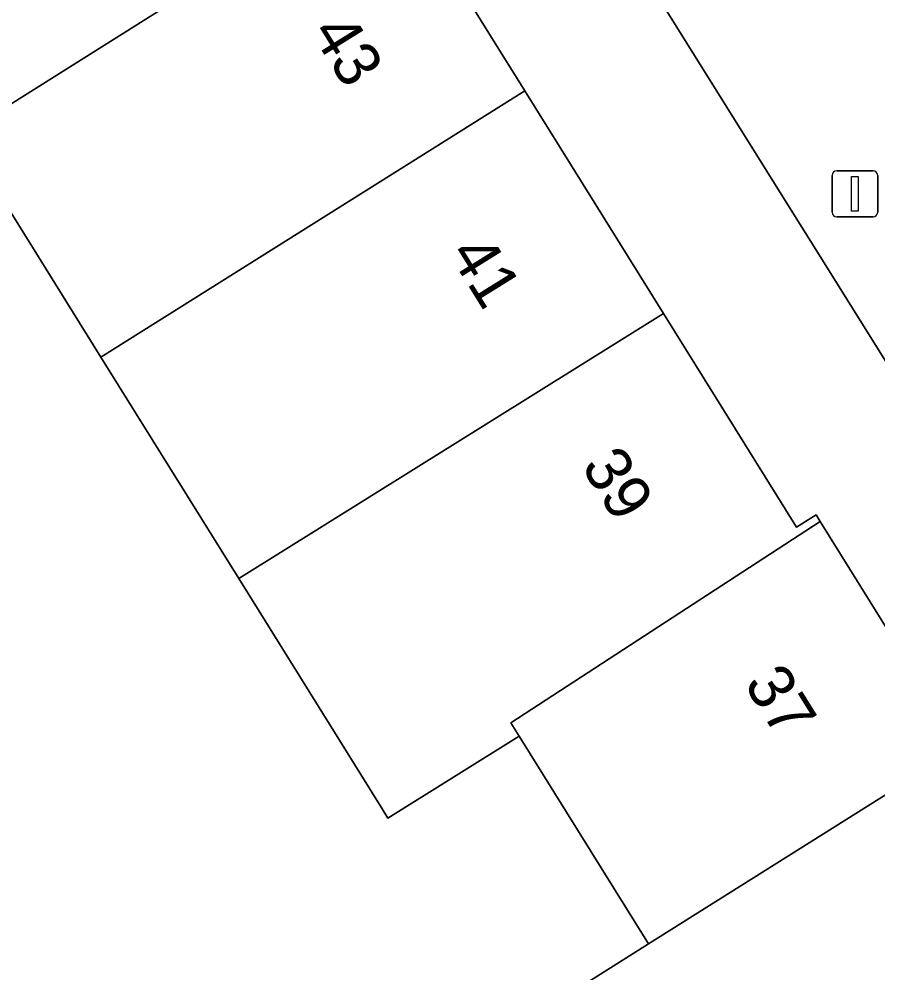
# Model space of a CAD drawing. Extents: x 157767 to 159172, y 387839 to 389425.
# Drawn here: x 158451.13 to 158469.77, y 388186.31 to 388207.01 of the extents above; entities that cross this region are included whole.
import ezdxf

# ---------------------------------------------------------------- set-up
doc = ezdxf.new("R2010")
doc.units = 0
for name, color, linetype in [('IMGEO_Erf', 7, 'Continuous'), ('IMGEO_Lichtmast', 7, 'Continuous'), ('IMGEO_Pand', 7, 'Continuous'), ('IMGEO_Pand_nummerreeks', 7, 'Continuous'), ('IMGEO_Voetpad_open', 7, 'Continuous')]:
    doc.layers.add(name, color=color, linetype=linetype)

msp = doc.modelspace()

# ---------------------------------------------------------------- linework, layer by layer
at = {"layer": 'IMGEO_Erf'}
msp.add_lwpolyline([(158446.777, 388236.625), (158445.308, 388235.71), (158444.255, 388235.054), (158444.372, 388234.867), (158447.444, 388229.936), (158450.447, 388225.115), (158453.477, 388220.252), (158456.522, 388215.363), (158456.697, 388215.082), (158456.273, 388214.818), (158459.089, 388210.297), (158462.107, 388205.453), (158465.116, 388200.624), (158468.006, 388195.984), (158468.431, 388196.249), (158468.518, 388196.11), (158471.574, 388191.204), (158474.728, 388186.14), (158473.307, 388185.255), (158475.331, 388182.005), (158479.339, 388184.502), (158477.28, 388187.843)], close=True, dxfattribs=at)
msp.add_lwpolyline([(158462.241, 388185.325), (158464.796, 388186.939), (158461.989, 388191.445), (158459.137, 388189.669), (158458.99, 388189.904), (158455.898, 388194.869), (158452.904, 388199.677), (158449.894, 388204.509)], dxfattribs=at)
at = {"layer": 'IMGEO_Lichtmast'}
for p, q in [((158468.777, 388202.818), (158468.777, 388203.618)), ((158468.777, 388203.618), (158468.777, 388202.818)), ((158468.877, 388203.718), (158469.667, 388203.718)), ((158469.667, 388203.718), (158468.877, 388203.718)), ((158469.767, 388203.618), (158469.767, 388202.818)), ((158469.767, 388202.818), (158469.767, 388203.618)), ((158469.667, 388202.718), (158468.877, 388202.718)), ((158468.877, 388202.718), (158469.667, 388202.718))]:
    msp.add_line(p, q, dxfattribs=at)
msp.add_lwpolyline([(158469.197, 388203.593), (158469.347, 388203.593), (158469.347, 388202.843), (158469.197, 388202.843), (158469.197, 388203.593)], dxfattribs=at)
for centre, start, end in [((158468.877, 388203.618), 90, 180), ((158468.877, 388203.618), 90, 180), ((158469.667, 388203.618), 0, 90), ((158469.667, 388203.618), 360, 90), ((158468.877, 388202.818), 180, 270), ((158468.877, 388202.818), 180, 270), ((158469.667, 388202.818), 270, 0), ((158469.667, 388202.818), 270, 0)]:
    msp.add_arc(centre, 0.1, start, end, dxfattribs=at)
at = {"layer": 'IMGEO_Pand'}
for points in [[(158449.894, 388204.509), (158459.089, 388210.297), (158456.273, 388214.818), (158456.697, 388215.082), (158456.522, 388215.363), (158447.153, 388209.614), (158446.837, 388209.417)], [(158452.904, 388199.677), (158462.107, 388205.453), (158459.089, 388210.297), (158449.894, 388204.509)], [(158465.116, 388200.624), (158462.107, 388205.453), (158452.904, 388199.677), (158455.898, 388194.869)], [(158468.518, 388196.11), (158468.431, 388196.249), (158468.006, 388195.984), (158465.116, 388200.624), (158455.898, 388194.869), (158458.99, 388189.904), (158459.137, 388189.669), (158461.989, 388191.445), (158461.806, 388191.738)], [(158471.574, 388191.204), (158468.518, 388196.11), (158461.806, 388191.738), (158461.989, 388191.445), (158464.796, 388186.939)], [(158473.307, 388185.255), (158474.728, 388186.14), (158471.574, 388191.204), (158464.796, 388186.939), (158462.241, 388185.325), (158466.852, 388177.924), (158467.391, 388177.058), (158475.331, 388182.005)]]:
    msp.add_lwpolyline(points, close=True, dxfattribs=at)
at = {"layer": 'IMGEO_Voetpad_open'}
msp.add_lwpolyline([(158448.173, 388242.641), (158442.999, 388239.378), (158444.776, 388236.547), (158445.308, 388235.71), (158446.777, 388236.625), (158477.28, 388187.843), (158479.339, 388184.502), (158483.778, 388187.095)], dxfattribs=at)

# ---------------------------------------------------------------- texts
at = {"layer": 'IMGEO_Pand_nummerreeks'}
for s, rotation, p in [('43', 301.9216, (158457.451, 388206.723)), ('41', 301.9216, (158460.445, 388201.918)), ('39', 301.9193, (158463.318, 388197.306)), ('37', 301.9193, (158466.849, 388192.585))]:
    msp.add_text(s, height=1, rotation=rotation, dxfattribs=at).set_placement(p)

doc.saveas('drawing.dxf')
